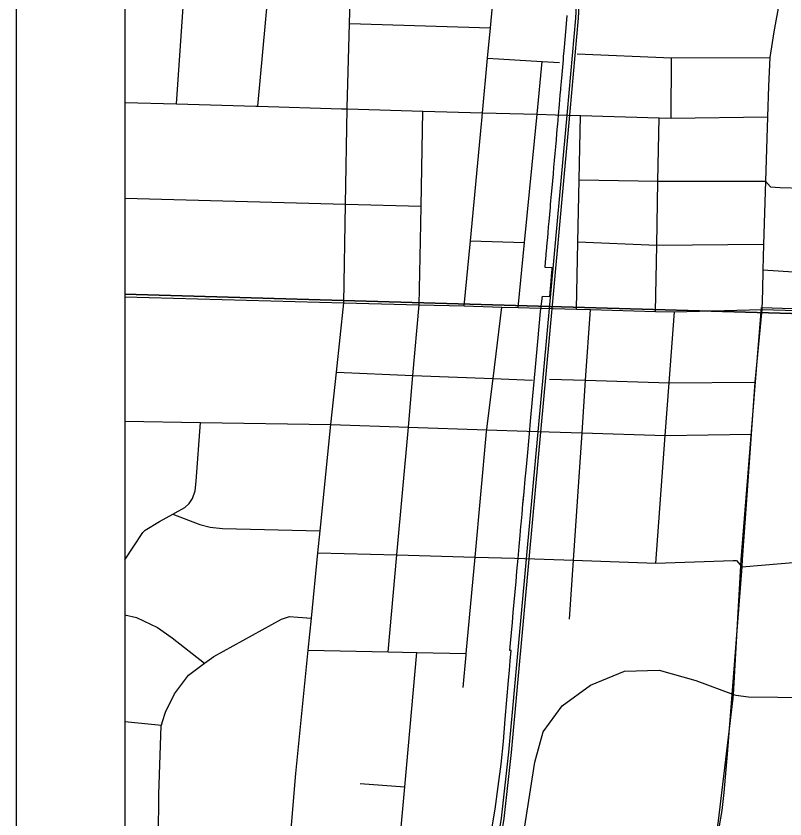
# Model space of a CAD drawing. Extents: x 0 to 34, y -3.9 to 26.2.
# Drawn here: x 2 to 2.708, y 18.962 to 19.701 of the extents above; entities that cross this region are included whole.
import ezdxf

# ---------------------------------------------------------------- set-up
doc = ezdxf.new("R2010")
doc.units = 0
for name, color, linetype in [('GM_X_City_Street', 7, 'Continuous'), ('GM_X_Corporation', 7, 'Continuous'), ('GM_X_County_Road', 7, 'Continuous'), ('GM_X_Interchange_Ramps', 7, 'Continuous'), ('GM_X_Interstate_Route', 7, 'Continuous'), ('GM_X_Rail_Line', 7, 'Continuous'), ('GM_X_State_Shield', 7, 'Continuous'), ('SH_Data', 7, 'Continuous')]:
    doc.layers.add(name, color=color, linetype=linetype)

msp = doc.modelspace()

# ---------------------------------------------------------------- linework, layer by layer
at = {"layer": 'GM_X_City_Street'}
for p, q in [((2.14776, 19.6204), (2.15903, 19.78402)), ((2.22251, 19.61826), (2.23758, 19.78211)), ((2.30698, 19.69458), (2.43666, 19.69039)), ((2.60284, 19.60737), (2.6032, 19.6629)), ((2.41817, 19.49446), (2.46804, 19.49272)), ((2.1, 19.05192), (2.1338, 19.04867)), ((2.31684, 18.99471), (2.35782, 18.99166))]:
    msp.add_line(p, q, dxfattribs=at)
for points in [[(2.30485, 19.6159), (2.30488, 19.6169), (2.30698, 19.69458), (2.3093, 19.78037), (2.3283, 19.98289), (2.33788, 20.08491)], [(2.42834, 19.6022), (2.42862, 19.60513), (2.42929, 19.61234), (2.43404, 19.66255), (2.43666, 19.69039), (2.44358, 19.76372)], [(2.43404, 19.66255), (2.48434, 19.65955), (2.50024, 19.6586)], [(2.51634, 19.66668), (2.6032, 19.6629), (2.6938, 19.66323)], [(2.46221, 19.43306), (2.46804, 19.49272), (2.47959, 19.61091), (2.48434, 19.65955)], [(2.1, 19.62176), (2.14776, 19.6204), (2.22081, 19.61831), (2.22251, 19.61826), (2.29956, 19.61605), (2.30485, 19.6159), (2.31477, 19.61562)], [(2.3017, 19.43741), (2.3033, 19.52815), (2.30485, 19.6159)], [(2.31477, 19.61562), (2.37428, 19.61391), (2.42929, 19.61234), (2.47959, 19.61091), (2.49646, 19.61042)], [(2.34265, 19.11595), (2.35061, 19.2053), (2.36108, 19.32285), (2.36534, 19.37057), (2.37112, 19.43553), (2.37216, 19.49433), (2.37273, 19.5263), (2.37428, 19.61391)], [(2.49646, 19.61042), (2.51939, 19.60976), (2.59184, 19.60768), (2.60284, 19.60737), (2.69167, 19.60849)], [(2.51578, 19.43156), (2.51703, 19.49306), (2.51819, 19.5504), (2.51939, 19.60976)], [(2.4125, 19.43441), (2.41817, 19.49446), (2.42834, 19.6022)], [(2.58863, 19.42949), (2.58973, 19.49021), (2.59079, 19.54918), (2.59184, 19.60768)], [(2.51819, 19.5504), (2.59079, 19.54918), (2.68986, 19.54947), (2.6943, 19.54421), (2.70301, 19.54355), (2.7454, 19.54215)], [(2.1, 19.53355), (2.3033, 19.52815), (2.37273, 19.5263)], [(2.68805, 19.49094), (2.58973, 19.49021), (2.51703, 19.49306)], [(2.68723, 19.46759), (2.74383, 19.4641), (2.79196, 19.46291)], [(2.23924, 18.78788), (2.24252, 18.82697), (2.25093, 18.92706), (2.2574, 19.00408), (2.26883, 19.11757), (2.2718, 19.14704), (2.27786, 19.20728), (2.27989, 19.22736), (2.28975, 19.32526), (2.29487, 19.37339), (2.3017, 19.43741)], [(2.43331, 19.3204), (2.4337, 19.32363), (2.43903, 19.36762), (2.44701, 19.43348)], [(2.50928, 19.14602), (2.51298, 19.20037), (2.52096, 19.31755), (2.52426, 19.36606), (2.52869, 19.43119)], [(2.58885, 19.1976), (2.5976, 19.31514), (2.60121, 19.36361), (2.60608, 19.42899)], [(2.29487, 19.37339), (2.36534, 19.37057), (2.43903, 19.36762), (2.47521, 19.36616)], [(2.49095, 19.36711), (2.52426, 19.36606), (2.60121, 19.36361), (2.68, 19.36435)], [(2.1, 19.32832), (2.16979, 19.3272), (2.28975, 19.32526), (2.36108, 19.32285), (2.43331, 19.3204), (2.4703, 19.31914)], [(2.1, 19.20073), (2.11677, 19.22591), (2.11891, 19.22789), (2.13194, 19.23603), (2.14441, 19.24292), (2.14631, 19.24396), (2.15529, 19.24892), (2.15929, 19.25263), (2.16225, 19.25716), (2.16486, 19.26424), (2.16591, 19.27306), (2.16979, 19.3272)], [(2.41445, 19.11438), (2.42257, 19.20334), (2.43309, 19.31864), (2.43331, 19.3204)], [(2.4703, 19.31914), (2.52096, 19.31755), (2.5976, 19.31514), (2.67671, 19.31634)], [(2.14441, 19.24292), (2.16909, 19.23311), (2.17854, 19.23068), (2.18992, 19.22972), (2.27989, 19.22736)], [(2.27786, 19.20728), (2.35061, 19.2053), (2.42257, 19.20334), (2.459, 19.20234)], [(2.1, 19.15013), (2.11082, 19.1475), (2.13004, 19.1383), (2.14369, 19.1288), (2.17349, 19.10552)], [(2.12006, 18.83536), (2.13019, 18.93555), (2.13123, 18.94584), (2.13146, 18.98496), (2.13357, 19.04797), (2.1338, 19.04867), (2.1348, 19.05181), (2.13756, 19.06044), (2.14579, 19.07739), (2.15859, 19.09465), (2.17349, 19.10552), (2.18201, 19.11172), (2.24442, 19.14599), (2.25167, 19.14852), (2.25925, 19.14801), (2.2718, 19.14704)], [(2.26883, 19.11757), (2.34265, 19.11595), (2.36883, 19.11538), (2.41445, 19.11438)], [(2.35182, 18.92427), (2.35782, 18.99166), (2.36883, 19.11538)], [(2.4116, 19.08312), (2.41434, 19.11318), (2.41445, 19.11438)]]:
    msp.add_lwpolyline(points, dxfattribs=at)
at = {"layer": 'GM_X_Corporation'}
msp.add_lwpolyline([(2.43736, 18.94953), (2.44084, 18.97127), (2.44384, 18.99192), (2.44642, 19.01262), (2.44858, 19.03337), (2.45033, 19.05417), (2.45339, 19.0898), (2.45421, 19.09931), (2.45494, 19.10784), (2.45575, 19.11718), (2.45459, 19.11725), (2.45518, 19.12393), (2.45601, 19.1334), (2.45686, 19.143), (2.45769, 19.15235), (2.45851, 19.16173), (2.45935, 19.1712), (2.4602, 19.18083), (2.46102, 19.19015), (2.46206, 19.20191), (2.46294, 19.21288), (2.46389, 19.22312), (2.4647, 19.23186), (2.46484, 19.23347), (2.46571, 19.24284), (2.46659, 19.25227), (2.46762, 19.26342), (2.46868, 19.27489), (2.46946, 19.28324), (2.47065, 19.29611), (2.47257, 19.31681), (2.47359, 19.32825), (2.47838, 19.38147), (2.48021, 19.40175), (2.4827, 19.42932), (2.48458, 19.44332), (2.49133, 19.4431), (2.49278, 19.46098), (2.49287, 19.46199), (2.49317, 19.46563), (2.49334, 19.46766), (2.4935, 19.46961), (2.48692, 19.46997), (2.48738, 19.47519), (2.4876, 19.47774), (2.48791, 19.4813), (2.48806, 19.48305), (2.48819, 19.48443), (2.48892, 19.49269), (2.48932, 19.49725), (2.48971, 19.50164), (2.49021, 19.50722), (2.49064, 19.5121), (2.49124, 19.51876), (2.4918, 19.52513), (2.49205, 19.52794), (2.49233, 19.53107), (2.49288, 19.53725), (2.49342, 19.54331), (2.49398, 19.54967), (2.49454, 19.55598), (2.49509, 19.56216), (2.49565, 19.56849), (2.49622, 19.57482), (2.49676, 19.58086), (2.49733, 19.58724), (2.49786, 19.59318), (2.49845, 19.59981), (2.49862, 19.60161), (2.49936, 19.60996), (2.50015, 19.61988), (2.50091, 19.62856), (2.50138, 19.63386), (2.50147, 19.63486), (2.50202, 19.64117), (2.50258, 19.64764), (2.50317, 19.65435), (2.50375, 19.66101), (2.50404, 19.6643), (2.50423, 19.66655), (2.50448, 19.66945), (2.50566, 19.68325), (2.50722, 19.70182)], dxfattribs=at)
at = {"layer": 'GM_X_County_Road'}
for points in [[(2.7489, 20.02515), (2.74593, 19.97215), (2.74263, 19.93795), (2.73869, 19.90228), (2.73392, 19.87367), (2.71403, 19.77256), (2.70268, 19.71535), (2.69759, 19.68691), (2.6938, 19.66323), (2.69249, 19.63677), (2.69167, 19.60849), (2.68986, 19.54947), (2.68805, 19.49094), (2.68723, 19.46759), (2.68706, 19.44902), (2.68641, 19.43126)], [(2.1, 19.44287), (2.3017, 19.43741), (2.37112, 19.43553), (2.4125, 19.43441), (2.44701, 19.43348), (2.46221, 19.43306)], [(2.46221, 19.43306), (2.48269, 19.43251), (2.48376, 19.43248)], [(2.48376, 19.43248), (2.51578, 19.43156), (2.52869, 19.43119), (2.58863, 19.42949), (2.60608, 19.42899), (2.68641, 19.43126), (2.79397, 19.42816), (2.93833, 19.42392), (2.98663, 19.42265), (2.99341, 19.42138), (2.9985, 19.41969), (3.00429, 19.41672), (3.01022, 19.41305), (3.05277, 19.37793), (3.06024, 19.37176)], [(2.68641, 19.43126), (2.68, 19.36435), (2.67671, 19.31634), (2.67211, 19.25173), (2.66832, 19.20093), (2.66799, 19.19435), (2.65468, 19.02173), (2.65155, 18.98655), (2.64974, 18.97011), (2.64679, 18.95399), (2.62476, 18.83168), (2.61736, 18.7914)], [(2.66002, 19.2), (2.66307, 19.20011), (2.66799, 19.19435), (2.75868, 19.20187), (2.78459, 19.20702), (2.97185, 19.25015), (2.97837, 19.25305), (3.00377, 19.27584), (3.03431, 19.3119)], [(2.459, 19.20234), (2.51298, 19.20037), (2.58885, 19.1976), (2.66002, 19.2)]]:
    msp.add_lwpolyline(points, dxfattribs=at)
at = {"layer": 'GM_X_Interchange_Ramps'}
for points in [[(2.1, 20.66247), (2.1, 18.79438)], [(2.43736, 18.94953), (2.44084, 18.97127), (2.44384, 18.99192), (2.44642, 19.01262), (2.44858, 19.03337), (2.45033, 19.05417), (2.45339, 19.0898), (2.45421, 19.09931), (2.45494, 19.10784), (2.45575, 19.11718), (2.45459, 19.11725), (2.45518, 19.12393), (2.45601, 19.1334), (2.45686, 19.143), (2.45769, 19.15235), (2.45851, 19.16173), (2.45935, 19.1712), (2.4602, 19.18083), (2.46102, 19.19015), (2.46206, 19.20191), (2.46294, 19.21288), (2.46389, 19.22312), (2.4647, 19.23186), (2.46484, 19.23347), (2.46571, 19.24284), (2.46659, 19.25227), (2.46674, 19.25387), (2.46762, 19.26342), (2.46868, 19.27489), (2.46946, 19.28324), (2.47065, 19.29611), (2.47257, 19.31681), (2.47359, 19.32825), (2.47838, 19.38147), (2.48021, 19.40175), (2.4827, 19.42932), (2.48458, 19.44332), (2.49133, 19.4431), (2.49278, 19.46098), (2.49287, 19.46199), (2.49317, 19.46563), (2.49334, 19.46766), (2.4935, 19.46961), (2.48692, 19.46997), (2.48738, 19.47519), (2.4876, 19.47774), (2.48791, 19.4813), (2.48806, 19.48305), (2.48819, 19.48443), (2.48892, 19.49269), (2.48932, 19.49725), (2.48971, 19.50164), (2.49021, 19.50722), (2.49064, 19.5121), (2.49124, 19.51876), (2.4918, 19.52513), (2.49205, 19.52794), (2.49233, 19.53107), (2.49288, 19.53725), (2.49342, 19.54331), (2.49398, 19.54967), (2.49454, 19.55598), (2.49509, 19.56216), (2.49565, 19.56849), (2.49622, 19.57482), (2.49676, 19.58086), (2.49733, 19.58724), (2.49786, 19.59318), (2.49845, 19.59981), (2.49862, 19.60161), (2.49936, 19.60996), (2.50015, 19.61988), (2.50091, 19.62856), (2.50138, 19.63386), (2.50147, 19.63486), (2.50202, 19.64117), (2.50258, 19.64764), (2.50317, 19.65435), (2.50375, 19.66101), (2.50404, 19.6643), (2.50423, 19.66655), (2.50448, 19.66945), (2.50565, 19.68312), (2.50566, 19.68325), (2.50722, 19.70182)]]:
    msp.add_lwpolyline(points, dxfattribs=at)
at = {"layer": 'GM_X_Interstate_Route'}
msp.add_lwpolyline([(2.1, 20.9), (2.1, 17.39463)], dxfattribs=at)
at = {"layer": 'GM_X_Rail_Line'}
msp.add_line((2.66015, 19.07324), (2.66035, 19.07667), dxfattribs=at)
for points in [[(2.1, 18.2785), (2.24693, 18.47224), (2.27733, 18.51708), (2.30127, 18.55394), (2.32406, 18.59427), (2.35414, 18.65272), (2.37909, 18.70798), (2.38992, 18.73683), (2.40056, 18.76726), (2.41615, 18.81837), (2.4235, 18.84445), (2.43159, 18.87833), (2.43999, 18.92135), (2.44688, 18.96302), (2.45363, 19.02358), (2.47027, 19.20496), (2.4914, 19.43551), (2.50759, 19.61359), (2.51509, 19.69948), (2.51748, 19.7401)], [(2.1, 18.27438), (2.24895, 18.47079), (2.2794, 18.51571), (2.30339, 18.55265), (2.32625, 18.59309), (2.35638, 18.65164), (2.38139, 18.70703), (2.39226, 18.73598), (2.40293, 18.76648), (2.41854, 18.81767), (2.4259, 18.84383), (2.43402, 18.8778), (2.44243, 18.92091), (2.44934, 18.96268), (2.4561, 19.02333), (2.47274, 19.20473), (2.49388, 19.43528), (2.51007, 19.61337), (2.51756, 19.6993), (2.51997, 19.74001)], [(2.66035, 19.07667), (2.66744, 19.20087), (2.68618, 19.43317), (2.98751, 19.42344), (3.00488, 19.41622), (3.23625, 19.22511), (3.25158, 19.2163), (3.26836, 19.21268)], [(2.66035, 19.07667), (2.66249, 19.07623), (2.67404, 19.07447), (2.80882, 19.07298), (2.83558, 19.07698), (2.85368, 19.08345), (2.87144, 19.09901), (2.8897, 19.13968), (2.90093, 19.17028), (2.91352, 19.19106), (2.92849, 19.20858), (2.94561, 19.23136), (2.95002, 19.24646), (2.95543, 19.27633)], [(2.4188, 18.81922), (2.43316, 18.84612), (2.45064, 18.87901), (2.45984, 18.90063), (2.47762, 19.01432), (2.48529, 19.04233), (2.50253, 19.06637), (2.52871, 19.08546), (2.5601, 19.09836), (2.592, 19.09921), (2.62557, 19.0895), (2.66035, 19.07667)], [(2.1, 17.67839), (2.12929, 17.69843), (2.27121, 17.86552), (2.30871, 17.92525), (2.50353, 18.36306), (2.52175, 18.40822), (2.61624, 18.79403), (2.64614, 18.95801), (2.66015, 19.07324)]]:
    msp.add_lwpolyline(points, dxfattribs=at)
at = {"layer": 'GM_X_State_Shield'}
for points in [[(2.1, 19.89152), (2.1, 19.44541), (3.06281, 19.41744), (3.14931, 20.4095), (2.15658, 20.48238)], [(2.1, 19.44541), (2.1, 18.41824), (2.95688, 18.38489), (3.06078, 19.39362), (3.06281, 19.41744)]]:
    msp.add_lwpolyline(points, close=True, dxfattribs=at)
at = {"layer": 'SH_Data'}
msp.add_line((2, 21), (2, 14), dxfattribs=at)

doc.saveas('drawing.dxf')
